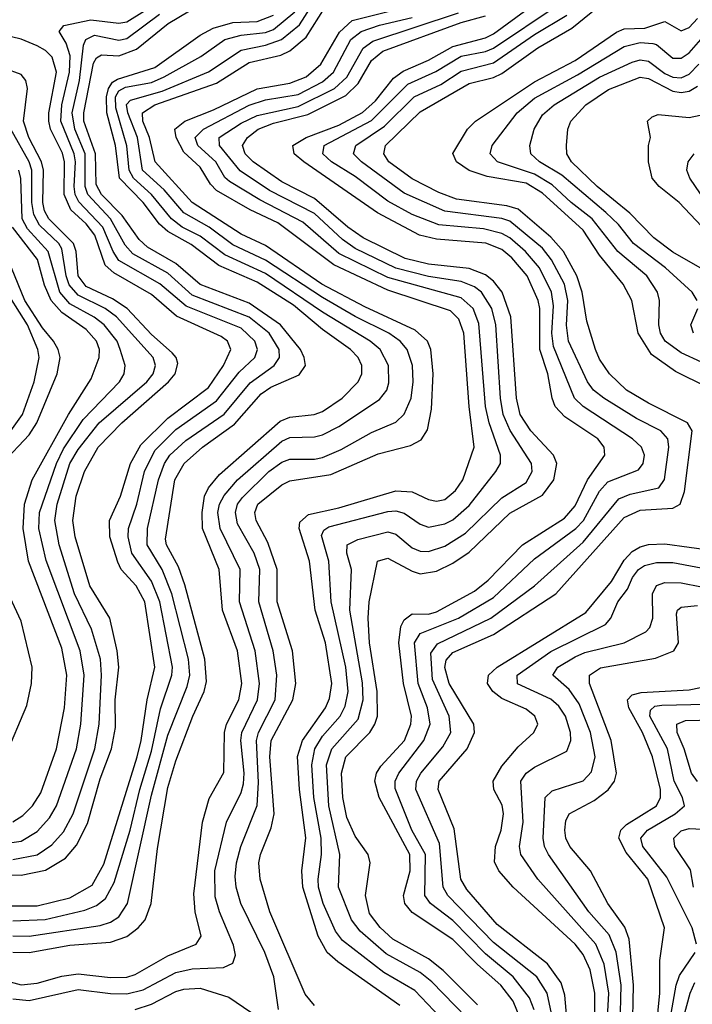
# Model space of a CAD drawing. Header units: inches. Extents: x 501365 to 657855, y 482276 to 547543.
# Tile 639 of 656: x 613227 to 614878, y 510183 to 512599. Entities that reach past the tile are written whole.
import ezdxf

# ---------------------------------------------------------------- set-up
doc = ezdxf.new("R2010")
doc.units = ezdxf.units.IN
doc.header["$MEASUREMENT"] = 0
doc.layers.add('A6511', color=7, linetype='Continuous')

msp = doc.modelspace()

# ---------------------------------------------------------------- linework, layer by layer
at = {"layer": 'A6511', "color": 5}
for points, elevation in [([(613210, 510387.9), (613289.5, 510390.5), (613386.7, 510413.3), (613415, 510425), (613437.4, 510442.6), (613458.5, 510481.5), (613498.2, 510610), (613521.2, 510710), (613550, 510803.5), (613572.6, 510907.4), (613600.1, 510990), (613601.7, 511010), (613570.7, 511170), (613550, 511221), (613501.9, 511290), (613492.7, 511330), (613493.8, 511350), (613514.1, 511410), (613533.2, 511490), (613558.2, 511541.8), (613610, 511592.9), (613710, 511663.5), (613765.8, 511734.2), (613803.9, 511770), (613810.8, 511790), (613803.7, 511810), (613770, 511842), (613635.7, 511895.7), (613570.6, 511950.6), (613470, 512007.9), (613456.2, 512030), (613431.1, 512090), (613372.1, 512152.1), (613363.2, 512170), (613360.8, 512190), (613363.7, 512250), (613360.3, 512270), (613327.4, 512350), (613330.3, 512390), (613349.2, 512470), (613350.6, 512510), (613341.1, 512541.1), (613323.4, 512570), (613335.2, 512584.8), (613401.6, 512598.4), (613470, 512590.2), (613490, 512594.1), (613650, 512694)], 4160), ([(614454.7, 510150), (614438, 510190), (614407.6, 510230), (614350, 510280.3), (614290, 510341.5), (614190, 510407.8), (614172, 510430), (614168.5, 510450), (614185.5, 510510), (614184.1, 510550), (614109, 510690), (614098, 510730), (614102.1, 510750), (614112.8, 510767.2), (614170.9, 510830), (614187.1, 510870), (614188, 510890), (614168.9, 510970), (614157, 511070), (614162.6, 511110), (614170, 511126.2), (614190, 511140.8), (614230, 511140.2), (614250, 511145.8), (614343.3, 511196.7), (614376.8, 511223.2), (614460.8, 511310), (614564.2, 511375.8), (614590, 511406), (614620.2, 511470), (614663.1, 511530), (614661.2, 511550), (614646.1, 511570), (614564.7, 511624.7), (614541.4, 511650), (614533.6, 511670), (614523, 511730), (614503.4, 511790), (614503.4, 511890), (614499.6, 511910), (614472.5, 511970), (614434.4, 512014.4), (614410, 512034.8), (614370.5, 512050.5), (614250, 512060.7), (614208, 512070), (614105.3, 512125.3), (613923.9, 512250), (613900.1, 512270), (613897.4, 512290), (613929.5, 512310), (614010, 512340.1), (614068.4, 512371.6), (614100.3, 512399.7), (614144.3, 512455.7), (614167.6, 512472.4), (614230, 512499.5), (614290, 512533.1), (614370, 512554.6), (614390, 512564.6), (614554.2, 512685.7)], 3880), ([(613861.7, 510170), (613850.3, 510249.7), (613828.4, 510310), (613769.9, 510430.1), (613758.3, 510470), (613756, 510496), (613758.9, 510530), (613769.5, 510570), (613809.6, 510670.4), (613813.2, 510726.8), (613807.6, 510830), (613812.5, 510850), (613854, 510930), (613858.1, 510990), (613849.1, 511050), (613813.4, 511170), (613816.5, 511250), (613802.6, 511290), (613761.4, 511361.4), (613756.4, 511390), (613761.6, 511410), (613773.7, 511426.3), (613838.6, 511490), (613870, 511513.2), (613890, 511520.5), (613950, 511520.2), (613970, 511524.7), (614015.6, 511544.4), (614090, 511586.1), (614150, 511611.4), (614170, 511631.3), (614187.8, 511670), (614192.9, 511710), (614191, 511750), (614177.6, 511790), (614160.6, 511810), (614132.9, 511830), (614050.2, 511870.2), (613970, 511916.9), (613830, 512009.1), (613750, 512046.2), (613691.6, 512090), (613630, 512125.3), (613581.3, 512181.4), (613528, 512230), (613515.6, 512310), (613491.9, 512370), (613488.8, 512391.2), (613498.8, 512401.3), (613576.1, 512423.9), (613690, 512471.4), (613770, 512524.2), (613830, 512536.1), (613869.5, 512550.5), (613913.8, 512586.2), (613959.9, 512660.1)], 4040), ([(614571.2, 510130), (614564.8, 510204.8), (614555.4, 510235.5), (614522.4, 510282.4), (614398.3, 510378.3), (614324.3, 510464.3), (614309.5, 510490), (614293, 510613), (614254.1, 510710), (614256.4, 510730), (614324.9, 510810), (614343.1, 510850), (614341.1, 510870), (614281.1, 510970), (614270.6, 511009.4), (614273.1, 511026.9), (614290, 511045.8), (614390, 511090.5), (614542.9, 511190), (614710, 511377.3), (614750, 511395.5), (614830, 511400.5), (614847.7, 511410), (614858.5, 511441.5), (614877.6, 511590), (614866.2, 511610), (614770, 511657.7), (614716.1, 511690), (614674.4, 511730), (614650, 511765.7), (614639.7, 511790), (614619.1, 511859.1), (614607.3, 511930), (614594.2, 511970), (614561.1, 512030), (614530, 512065.2), (614450, 512133.8), (614422.1, 512142.1), (614298.8, 512158.8), (614255.2, 512175.2), (614190, 512208.6), (614132.4, 512250), (614120.1, 512270), (614124.6, 512290), (614210, 512372.9), (614330, 512442.2), (614390, 512457.2), (614410, 512467.3), (614498.7, 512530), (614582.2, 512577.8), (614690, 512666.2)], 3820), ([(613210, 510311), (613250, 510310), (613350, 510327.7), (613450, 510335.2), (613490, 510349.2), (613517.5, 510370), (613534.4, 510390), (613549.6, 510430), (613565, 510565), (613590, 510715), (613610, 510780.1), (613651.8, 510890), (613679.8, 510950), (613685.4, 510974.6), (613681.5, 511030), (613631.9, 511211.9), (613616.3, 511256.3), (613586.8, 511310), (613584.5, 511324.4), (613607.7, 511470), (613630.8, 511510), (613675.2, 511550), (613753.6, 511606.4), (613819.1, 511680.9), (613842.9, 511697.1), (613912.3, 511727.7), (613928.3, 511750), (613925.3, 511770), (613915.8, 511790), (613867.2, 511850), (613790, 511903.1), (613669.5, 511949.5), (613610, 512000.8), (613540.4, 512040.4), (613519.9, 512059.9), (613478.1, 512118.1), (613427.6, 512170), (613414.8, 512194.8), (613412.8, 512270), (613384.4, 512350), (613384, 512370), (613407.6, 512492.4), (613414.9, 512505.1), (613427.5, 512512.5), (613470, 512510.6), (613513.2, 512526.8), (613590.8, 512590), (613670, 512636.6)], 4120), ([(613950, 510179.5), (613927.2, 510207.2), (613840.7, 510410), (613817.2, 510490), (613813.9, 510530), (613817.7, 510550), (613844.1, 510615.9), (613851.2, 510650), (613840.7, 510790), (613844, 510830), (613897.3, 510930), (613904.5, 510970), (613896.5, 511050), (613858.9, 511170), (613858.8, 511250), (613836.1, 511316.1), (613806.9, 511370), (613803.8, 511390), (613811, 511410), (613870, 511457.9), (613890, 511467.4), (613990, 511482.9), (614106.3, 511533.7), (614186.1, 511553.9), (614212.1, 511567.9), (614227.3, 511592.7), (614237.2, 511642.8), (614241.4, 511730), (614236, 511790), (614227.7, 511810), (614197.3, 511837.3), (614074.2, 511894.2), (613968.3, 511950), (613830, 512044.5), (613770, 512073), (613650, 512150), (613559.3, 512250), (613545.3, 512310), (613529, 512350), (613527.8, 512370), (613558.5, 512390), (613710, 512443.1), (613790, 512493.7), (613867.8, 512512.2), (613890, 512522.2), (613930, 512555.9), (613976.8, 512630)], 4020), ([(614159.7, 510179.7), (614007.3, 510287.3), (613981.4, 510310), (613959.3, 510350), (613921.4, 510470), (613919.6, 510510), (613929.1, 510590.9), (613913.7, 510710), (613908.9, 510791.1), (613920.6, 510830), (613977.2, 510910), (613987, 510933), (613993, 510970), (613977.6, 511070), (613952.2, 511150), (613937.8, 511270), (613913, 511350), (613914.2, 511365.8), (613935.2, 511384.8), (614010, 511401.2), (614150, 511442.9), (614190, 511440.4), (614230, 511421.1), (614250, 511417.3), (614270, 511421.9), (614296.8, 511443.2), (614314.8, 511470), (614342.3, 511550), (614329.8, 511649.8), (614317.2, 511830), (614304.4, 511864.4), (614284.1, 511884.1), (614130, 511935.6), (613997.7, 511997.7), (613860.7, 512100.7), (613792.7, 512132.7), (613710, 512180.2), (613695.3, 512195.3), (613670, 512236.8), (613630, 512273.9), (613610.6, 512310), (613607.6, 512330), (613631.7, 512350), (613702.3, 512377.7), (613810, 512429.2), (613890, 512442.9), (613930, 512459), (613965.5, 512490), (614011.4, 512568.6), (614043, 512597), (614186.9, 512633.1)], 3980), ([(614489.3, 510169.3), (614478.2, 510198.2), (614438, 510250), (614370, 510306.3), (614290, 510388.5), (614235.4, 510430), (614221.3, 510450), (614222.7, 510550), (614189.6, 510610), (614148.1, 510711.9), (614148.1, 510730), (614157.2, 510750), (614218.9, 510830), (614234.3, 510870), (614228, 510910), (614204.5, 510970), (614195.9, 511070), (614210, 511092.7), (614303.5, 511130), (614390, 511181.2), (614490, 511275.6), (614591.5, 511350), (614610.2, 511370), (614650, 511441.6), (614670, 511464.5), (614745.5, 511494.5), (614757, 511510), (614759.9, 511530), (614753.1, 511550), (614730.9, 511570), (614609.6, 511649.6), (614588.7, 511670), (614536.9, 511796.9), (614533.2, 511830), (614537.1, 511897.1), (614531.9, 511930), (614502.9, 511990), (614468.2, 512030), (614430, 512063.7), (614410, 512074.6), (614365.4, 512085.4), (614255.2, 512095.2), (614190, 512120.6), (614130, 512153.8), (614050, 512214), (613991.7, 512250), (613970.7, 512270), (613974, 512290), (614090, 512352), (614179.3, 512440.7), (614248, 512472), (614310, 512509.3), (614370, 512520.6), (614390, 512529.5), (614545.9, 512634.1)], 3860), ([(613130, 510257.2), (613230, 510230.6), (613270, 510234.2), (613330, 510251.9), (613370, 510257.4), (613450, 510248.8), (613490, 510249.6), (613510, 510255.8), (613590, 510302), (613659.6, 510330), (613672.3, 510350), (613657.2, 510410), (613653.9, 510453.9), (613675.7, 510630), (613692.1, 510687.9), (613728.1, 510751.9), (613729.5, 510850), (613734.3, 510870), (613764.6, 510930), (613771.9, 510970), (613761.1, 511050), (613724.5, 511150), (613716.6, 511250), (613675.8, 511350), (613674.3, 511390), (613680.4, 511430), (613690, 511450.4), (613717.5, 511482.5), (613866.3, 511613.7), (613890, 511623.7), (613949.7, 511630.3), (613970, 511637.1), (614018.3, 511670), (614057.8, 511710), (614066.7, 511730), (614066.8, 511750), (614057.6, 511770), (614038.7, 511790), (613970, 511839), (613898.4, 511898.4), (613810, 511955.1), (613715.6, 511995.6), (613647.2, 512047.2), (613590, 512079.6), (613570, 512096.8), (613530, 512150), (613471.5, 512210), (613461.6, 512290), (613440.5, 512370), (613440, 512410), (613444.3, 512430), (613454.1, 512445.9), (613466.6, 512453.4), (613558.4, 512481.6), (613670, 512560.9), (613701.7, 512578.3), (613750, 512592.1), (613810, 512594.6), (613850, 512609.7)], 4080), ([(613210, 510196.4), (613250, 510192.1), (613370, 510219.2), (613450, 510208.9), (613490, 510208.2), (613530, 510218.5), (613610, 510261.1), (613650.1, 510270.1), (613727.2, 510272.8), (613750, 510283.8), (613756.4, 510303.6), (613751.9, 510328.1), (613717.4, 510410), (613706.7, 510446.7), (613706, 510510), (613734.4, 510630), (613770, 510702.4), (613776, 510724), (613778, 510750), (613769.8, 510830), (613772.2, 510850), (613810.4, 510930), (613815.3, 510970), (613804.6, 511050), (613766.2, 511170), (613767.9, 511250), (613718.8, 511350), (613713.3, 511390), (613717.3, 511410), (613728.5, 511431.5), (613761.5, 511470), (613870, 511564.7), (613890, 511573.7), (613950, 511574.9), (613970, 511580.2), (614010, 511600.5), (614110, 511666.6), (614127.5, 511690), (614132.4, 511707.6), (614131.8, 511750), (614111.3, 511790), (614087.2, 511810), (613970, 511881.2), (613830, 511975.8), (613730, 512021.6), (613670, 512067.4), (613625.9, 512090), (613599.1, 512110), (613550, 512170), (613506.2, 512210), (613495.5, 512230), (613489.9, 512289.8), (613462.9, 512382.9), (613462, 512410), (613470, 512424.2), (613486.5, 512433.5), (613550, 512445.2), (613581.6, 512458.4), (613671.1, 512508.9), (613729.9, 512550), (613770, 512561.2), (613830, 512567.4), (613850, 512575.2), (613901.7, 512618.3)], 4060), ([(613210, 510350.4), (613250, 510349.8), (613424.3, 510375.7), (613450, 510384.1), (613470, 510397.6), (613491.3, 510430), (613550, 510695.7), (613590, 510843.5), (613637.7, 510962.3), (613644.3, 510990), (613640.9, 511030), (613600.4, 511190), (613576.3, 511250), (613539.5, 511310), (613540.3, 511350), (613567.2, 511470), (613581.9, 511510), (613595.3, 511530), (613634.1, 511565.9), (613728.7, 511631.3), (613792.1, 511707.9), (613851.4, 511750), (613864.1, 511770), (613863.9, 511790), (613838.7, 511830), (613790, 511869.2), (613650, 511923.2), (613590, 511976.8), (613504.2, 512024.2), (613485.4, 512045.4), (613449.2, 512110), (613393.7, 512170), (613387.2, 512190), (613387.2, 512270), (613362, 512330), (613355.4, 512370), (613373.8, 512450), (613383.5, 512536.5), (613389.4, 512550.6), (613410, 512561.1), (613470, 512548.8), (613490, 512552.9), (613570, 512612.3)], 4140), ([(614290, 510118.2), (614196.2, 510216.2), (614120.9, 510260.9), (614019.1, 510339.1), (614001.8, 510361.8), (613971.6, 510430), (613959.9, 510470), (613959, 510490), (613967.6, 510550), (613967, 510590), (613948.8, 510690), (613943.7, 510770), (613951.2, 510810), (613970, 510840.5), (614013.2, 510890), (614025.3, 510914.7), (614032.7, 510950), (614027.4, 511010), (613991, 511170), (613985.1, 511270), (613967.2, 511332.8), (613973.4, 511346.6), (613985.9, 511354.1), (614130, 511392.3), (614150, 511393.3), (614170, 511388.2), (614210, 511360.6), (614230, 511353.9), (614270, 511361.6), (614290, 511371.8), (614330, 511407), (614395.6, 511490), (614407, 511510), (614407.2, 511530), (614378.7, 511610), (614370, 511650), (614353.7, 511853.7), (614339.6, 511890), (614310, 511916.4), (614130, 511965.9), (614010, 512025.1), (613921.7, 512101.7), (613816.5, 512156.5), (613741.8, 512201.8), (613730, 512212), (613708, 512250), (613663.7, 512290), (613657.3, 512310), (613677.9, 512330), (613790, 512388.9), (613830, 512402.2), (613910, 512415.5), (613970, 512446.3), (613996.8, 512470), (614039.8, 512550), (614065.2, 512570), (614110, 512585.8), (614190, 512604.3)], 3960), ([(614323.4, 510150), (614238.2, 510238.2), (614210, 510260.6), (614126.5, 510306.5), (614062.5, 510362.5), (614040.8, 510390), (614009.6, 510470), (614012.1, 510550), (613985.6, 510670), (613979.9, 510770), (613992.8, 510810), (614057.7, 510882.3), (614069.8, 510930), (614068.1, 510971.9), (614037.4, 511150), (614041.2, 511250), (614029.9, 511290), (614030.4, 511310), (614056.4, 511323.6), (614130, 511342.2), (614150, 511336.1), (614190, 511303), (614210, 511294.3), (614230, 511294), (614270, 511306.9), (614321, 511339), (614410, 511425.6), (614470, 511462.9), (614484.9, 511490), (614482.6, 511510), (614430.7, 511590.7), (614413.6, 511630), (614407.1, 511670), (614395.8, 511850), (614385.2, 511890), (614360.2, 511930), (614343, 511943), (614310, 511956.8), (614230, 511968.6), (614150, 511988.9), (614050, 512037.5), (614019.4, 512059.4), (613950, 512123.4), (613839.7, 512179.7), (613768.2, 512228.2), (613717.1, 512290), (613716.3, 512310), (613770, 512344.9), (613810, 512364), (613910, 512385.6), (613999.1, 512430), (614030, 512457.7), (614070, 512529.5), (614093.7, 512546.3), (614303.9, 512616.1)], 3940), ([(614350, 510181), (614266, 510266), (614230, 510294.4), (614142.6, 510342.6), (614111.1, 510371.1), (614085.3, 510405.3), (614075.4, 510450), (614087.1, 510530), (614081.7, 510550), (614050, 510595), (614030, 510641), (614020.1, 510690), (614016.6, 510750), (614027.2, 510790), (614086.2, 510850), (614098.8, 510870), (614104.6, 510890), (614104.1, 510950), (614085.3, 511070), (614081.9, 511130), (614084.4, 511170), (614104.6, 511270), (614130, 511277.2), (614190, 511245.3), (614210, 511239.1), (614250, 511245.5), (614290, 511265.3), (614330, 511291.9), (614430, 511387.9), (614510, 511431.9), (614538, 511470), (614545.5, 511510), (614537.3, 511530), (614481, 511590), (614455.5, 511630), (614446.5, 511670), (614432.1, 511870), (614411.1, 511930), (614390, 511957.1), (614370, 511972.8), (614330, 511988.3), (614230, 511999.3), (614173, 512013), (614070, 512064), (614032.3, 512090), (613950, 512160.4), (613870, 512201.4), (613799.5, 512250), (613780.4, 512270), (613773.7, 512290), (613785.5, 512310), (613812.1, 512330), (613850, 512344.8), (613933.6, 512366.4), (614027.1, 512412.9), (614057.6, 512442.4), (614090, 512499.2), (614118.4, 512521.6), (614310, 512591.7), (614370, 512608.5)], 3920), ([(614559.6, 510030), (614521.8, 510210), (614495.7, 510250), (614390, 510334.6), (614277.9, 510450), (614266, 510470), (614256.9, 510576.9), (614199.4, 510710), (614200.9, 510730), (614211.6, 510750), (614265.3, 510814.7), (614285.2, 510850), (614280.9, 510890), (614240, 510980), (614235.7, 511044.3), (614252.5, 511067.6), (614383.4, 511130), (614490.7, 511210), (614610, 511317), (614697.2, 511422.8), (614725.2, 511434.8), (614795.3, 511450), (614809.5, 511470.5), (614820.4, 511550), (614817.4, 511570), (614800.1, 511590), (614740.6, 511620.6), (614660.8, 511670), (614635.5, 511690), (614620.2, 511710), (614573.6, 511810), (614569.1, 511849.1), (614572, 511910), (614563.7, 511950), (614532.4, 512010), (614510, 512038), (614430, 512104.5), (614410, 512111), (614270, 512129), (614170, 512173.5), (614065.8, 512250), (614045.8, 512270), (614052.1, 512290), (614122.2, 512337.8), (614195, 512410), (614260, 512440), (614310, 512472.3), (614390, 512492.9), (614490, 512562.6), (614569.9, 512610.1)], 3840), ([(614990, 511659.3), (614836, 511736), (614777.7, 511777.7), (614745.1, 511830), (614728.9, 511910), (614707.7, 511950), (614650, 512021.3), (614610, 512082.7), (614510, 512173.4), (614470, 512197.8), (614373.9, 512213.9), (614330, 512228.6), (614298.7, 512250), (614289.6, 512270.4), (614325.5, 512330), (614345.3, 512350), (614490, 512446.7), (614590, 512499.2), (614691.6, 512568.4), (614710, 512576.5), (614761.5, 512578.5), (614810, 512594.9), (614850, 512571.4), (614870, 512579.5), (614890, 512601.8)], 3780), ([(613195.6, 510424.4), (613270, 510424.3), (613350, 510444.3), (613404.6, 510475.4), (613433.6, 510526.4), (613514.9, 510790), (613524.9, 510830), (613539.2, 510930), (613558.3, 511010), (613534.1, 511170), (613512.8, 511210), (613476.1, 511250), (613467.5, 511267.5), (613448.2, 511330), (613447.2, 511370), (613474.1, 511430), (613498.5, 511510), (613524.1, 511555.9), (613590, 511621), (613690, 511696.1), (613727, 511750), (613745.3, 511790), (613736.7, 511810), (613721.4, 511821.4), (613611.3, 511871.3), (613550, 511924.7), (613458.1, 511978.1), (613436.3, 511996.3), (613411.5, 512070), (613390, 512098.4), (613352.6, 512132.6), (613335.9, 512170), (613337, 512250), (613331.4, 512271.4), (613302.5, 512330), (613298.2, 512350), (613298.2, 512370), (613316.7, 512470), (613306.7, 512506.7), (613290, 512523.6), (613270, 512534.7), (613230, 512551.3), (613151.6, 512570)], 4180), ([(614950, 511735.9), (614850, 511781.7), (614811.4, 511810), (614799.9, 511830), (614795.7, 511850), (614797.3, 511910), (614792.6, 511930), (614766.3, 511970), (614695.2, 512030), (614632, 512110), (614580.1, 512150), (614533.7, 512193.7), (614490, 512220.1), (614399.6, 512250), (614381.7, 512270), (614386.1, 512290), (614447.7, 512370), (614490, 512406.3), (614596.1, 512463.9), (614710, 512533.1), (614750, 512543.2), (614780.7, 512540.7), (614790, 512537.7), (614830, 512504.8), (614850, 512504.6), (614870, 512517.3), (614898.5, 512550)], 3760), ([(613178.8, 510501.2), (613230, 510499.9), (613290, 510512.1), (613338.9, 510541.1), (613366.4, 510573.6), (613393.4, 510626.6), (613424.3, 510735.7), (613451.7, 510810), (613461.7, 510861.7), (613461.2, 510930), (613469.8, 511010), (613465.7, 511050), (613448, 511130), (613398.6, 511210), (613362.7, 511330), (613356.9, 511370), (613365.4, 511430), (613386.1, 511490), (613419.2, 511550), (613477.1, 511610), (613592.3, 511710), (613608.4, 511730), (613615.1, 511755.1), (613610.6, 511770), (613601.1, 511781.1), (613550, 511826.7), (613490.4, 511890), (613454.3, 511914.3), (613390, 511944.5), (613370.1, 511970), (613365, 512030), (613358.4, 512050), (613298.1, 512110), (613287.2, 512130), (613283.7, 512150), (613285, 512230), (613280.3, 512250), (613249, 512310), (613235.7, 512350), (613246.1, 512430), (613242.1, 512450), (613230, 512464.7), (613190, 512479.4)], 4220), ([(614889.9, 511910), (614876.9, 511930), (614811.7, 511990), (614733.3, 512050), (614696.1, 512096.1), (614665.6, 512125.6), (614557.1, 512217.1), (614502.4, 512250), (614481.6, 512270), (614479.2, 512290), (614489.9, 512330), (614510, 512365.8), (614538.3, 512390), (614650, 512457.9), (614730, 512494.7), (614750, 512500.3), (614770, 512497.4), (614810, 512467.3), (614830, 512457.8), (614850, 512456.7), (614870, 512465.7), (614894, 512490)], 3740), ([(614896.8, 511990), (614830, 512028.4), (614783.6, 512063.6), (614724.1, 512124.1), (614644, 512190), (614581.4, 512250), (614569.5, 512270), (614568.5, 512290), (614572.4, 512330), (614579.5, 512350), (614616.3, 512390), (614672.3, 512427.7), (614750, 512457.7), (614770, 512454.8), (614830, 512423.6), (614850, 512420.7), (614870, 512423.8), (614890, 512435.9)], 3720), ([(614970, 512018.6), (614845.7, 512150), (614795.9, 512190), (614779, 512210), (614769.9, 512250.1), (614769.9, 512289.9), (614774.9, 512310), (614767.5, 512350), (614779.2, 512360.8), (614794, 512366), (614870, 512358.8), (614912.1, 512367.9)], 3680), ([(613210, 510538.2), (613270, 510549.6), (613305.9, 510574.1), (613334, 510606), (613358, 510650), (613411, 510810), (613422.1, 510870), (613427.2, 510990), (613425.2, 511030), (613403.3, 511103.3), (613361.1, 511190), (613324, 511310), (613313.3, 511370), (613318.4, 511410), (613349.8, 511510), (613370, 511544.5), (613421.7, 511610), (613539.1, 511710), (613554.6, 511730), (613560.2, 511750), (613554.5, 511770), (613464.3, 511870), (613436.1, 511890), (613370, 511922.7), (613348.4, 511948.4), (613340.4, 511970), (613330, 512036.6), (613322.5, 512050), (613275.1, 512095.1), (613261.1, 512121.1), (613256.8, 512150), (613256.3, 512230), (613249.6, 512250), (613205, 512330)], 4240), ([(614910, 512153.9), (614871.7, 512210), (614863.9, 512230), (614867.2, 512250), (614882.2, 512270)], 3660), ([(613190, 510577.4), (613230, 510583.1), (613270, 510607.1), (613299.6, 510640.4), (613317.2, 510670), (613366.1, 510810), (613376.9, 510870), (613384.9, 510990), (613375.1, 511050), (613291.7, 511271.7), (613274, 511350), (613275.3, 511390), (613317.2, 511510), (613334.3, 511545.7), (613382.5, 511617.5), (613471.3, 511710), (613483.1, 511730), (613485.3, 511750), (613473.7, 511790), (613465.9, 511810), (613434.1, 511850), (613409.2, 511869.2), (613350, 511901.9), (613325.6, 511930), (613296.9, 512030), (613245.6, 512085.6), (613233.1, 512110), (613229.5, 512209.5), (613224.8, 512230)], 4260), ([(613209.5, 510630.5), (613234.3, 510645.7), (613258.2, 510670), (613278.5, 510701.5), (613317.3, 510810), (613336.6, 510910), (613342.8, 510990), (613330, 511056.5), (613248, 511270), (613235.1, 511350), (613238.3, 511410), (613257.5, 511470), (613346.2, 511630), (613402.5, 511717.5), (613421.8, 511770), (613422.8, 511790), (613415.6, 511810), (613390, 511838.6), (613330, 511880.1), (613304, 511910), (613287.8, 511947.8), (613270.4, 512010.4), (613209.1, 512090)], 4280), ([(613183.4, 511510), (613250, 511580.5), (613268.7, 511610), (613318.4, 511730), (613326.1, 511770), (613321.3, 511790), (613309.5, 511810), (613282.8, 511842.8), (613239.6, 511910), (613207, 511990)], 4320), ([(613204.8, 511590), (613233.6, 511630), (613262.2, 511710), (613274.6, 511770), (613271.4, 511790), (613245.9, 511850), (613182.9, 511950)], 4340), ([(614880.2, 511830), (614874.1, 511850), (614891.2, 511890)], 3740), ([(614638.5, 510130), (614638, 510210), (614626.9, 510266.9), (614610, 510304.5), (614590, 510329.9), (614438.3, 510470), (614402.7, 510510), (614392.5, 510532.5), (614394.2, 510570), (614408.7, 510610), (614414.2, 510650), (614411, 510671), (614390.6, 510710), (614389, 510730), (614410, 510766.9), (614450, 510814.3), (614488.7, 510850), (614498.3, 510870), (614490.8, 510890), (614470, 510906.9), (614410, 510933.1), (614387.8, 510950), (614374.9, 510970), (614377.4, 510990), (614398.7, 511010), (614616, 511144), (614679.6, 511220.4), (614710, 511272.9), (614730, 511293.5), (614750, 511305), (614770, 511310.9), (614810, 511312.6), (614930, 511296.7)], 3780), ([(613191.2, 510790), (613243.9, 510916.1), (613255.5, 510970), (613257.3, 511010), (613230, 511122.7), (613170.4, 511250)], 4320), ([(614669.5, 510150), (614672.5, 510210), (614661.1, 510281.1), (614641, 510330), (614498.5, 510490), (614457.1, 510550), (614453.1, 510570), (614462.5, 510630), (614457.1, 510730), (614469.9, 510750), (614490, 510764.4), (614570, 510804.3), (614579.2, 510830), (614578.3, 510850), (614566.5, 510890), (614550, 510914.1), (614530, 510931.2), (614448.9, 510968.9), (614448, 510990), (614530, 511048.7), (614664.9, 511115.1), (614677.9, 511130), (614695, 511170), (614718.2, 511201.8), (614730.8, 511230), (614745.5, 511250), (614760.5, 511259.5), (614790, 511267.1), (614830, 511266.8), (614930, 511248)], 3760), ([(614700.5, 510130), (614703, 510230), (614690.9, 510310.9), (614673.4, 510353.4), (614623.9, 510410), (614525, 510550), (614515.1, 510570), (614511.6, 510590), (614516.2, 510690), (614533.5, 510706.5), (614610, 510731), (614630, 510753.2), (614639.3, 510790), (614628, 510850), (614599.8, 510919.8), (614575.2, 510955.2), (614535.2, 510990), (614547.4, 511010), (614590, 511035.5), (614614.1, 511045.9), (614710.7, 511070), (614763.3, 511096.7), (614773, 511107), (614780.7, 511130), (614779.6, 511190), (614790, 511210.7), (614810, 511217.5), (614850, 511217), (614950, 511197.1)], 3740), ([(614731, 510110), (614733.7, 510230), (614722.7, 510342.7), (614711.9, 510371.9), (614670.6, 510430), (614627.8, 510510), (614576.7, 510570), (614567.3, 510590), (614564.6, 510610), (614567.1, 510632.9), (614575.8, 510650), (614637, 510683), (614671.4, 510708.6), (614686.8, 510730), (614691.7, 510750), (614678.4, 510830), (614625.6, 510970), (614625.3, 510990), (614652, 511008), (614787.7, 511032.3), (614832.6, 511050), (614843.7, 511070), (614838.8, 511141.2), (614841.2, 511150), (614850, 511156.9), (614890, 511161.6)], 3720), ([(614786.6, 510093.4), (614798.3, 510210), (614797.9, 510290), (614809.6, 510370), (614768.6, 510490), (614715, 510555), (614697.5, 510590), (614702.4, 510610), (614716.4, 510623.6), (614789.6, 510670), (614799.7, 510690), (614799.5, 510710), (614780.2, 510790), (614755.4, 510850), (614722, 510910), (614718.9, 510930), (614730, 510941.9), (614751.9, 510948.1), (614870, 510954.7), (614930, 510966.9)], 3680), ([(614888, 510330), (614877.3, 510370), (614814.8, 510494.8), (614756.6, 510570), (614751.1, 510590), (614767.5, 510610), (614835.8, 510650), (614858.5, 510670), (614853.9, 510690), (614833.3, 510730), (614816.9, 510810), (614773.7, 510890), (614775.3, 510904.7), (614786, 510914), (614802.9, 510917.1), (614910, 510919.1)], 3660), ([(614890, 510729.6), (614875.5, 510750), (614857.6, 510810), (614840.2, 510850), (614839.5, 510870), (614860.7, 510879.3), (614930, 510881.1)], 3640), ([(614880.6, 510470), (614873, 510513), (614834.5, 510570), (614832.7, 510590), (614850, 510608), (614870, 510614.2), (614970, 510609)], 3640), ([(614815.8, 510104.2), (614837.8, 510230), (614846.4, 510253.6), (614885, 510310)], 3660), ([(614845.5, 510110), (614872.7, 510210), (614884.2, 510235.8)], 3640), ([(613510, 510169.8), (613550, 510183.2), (613610, 510214.3), (613630, 510219.9), (613670, 510222), (613740, 510200), (613830, 510138.9)], 4040)]:
    msp.add_lwpolyline(points, dxfattribs=dict(at, elevation=elevation))

doc.saveas('drawing.dxf')
